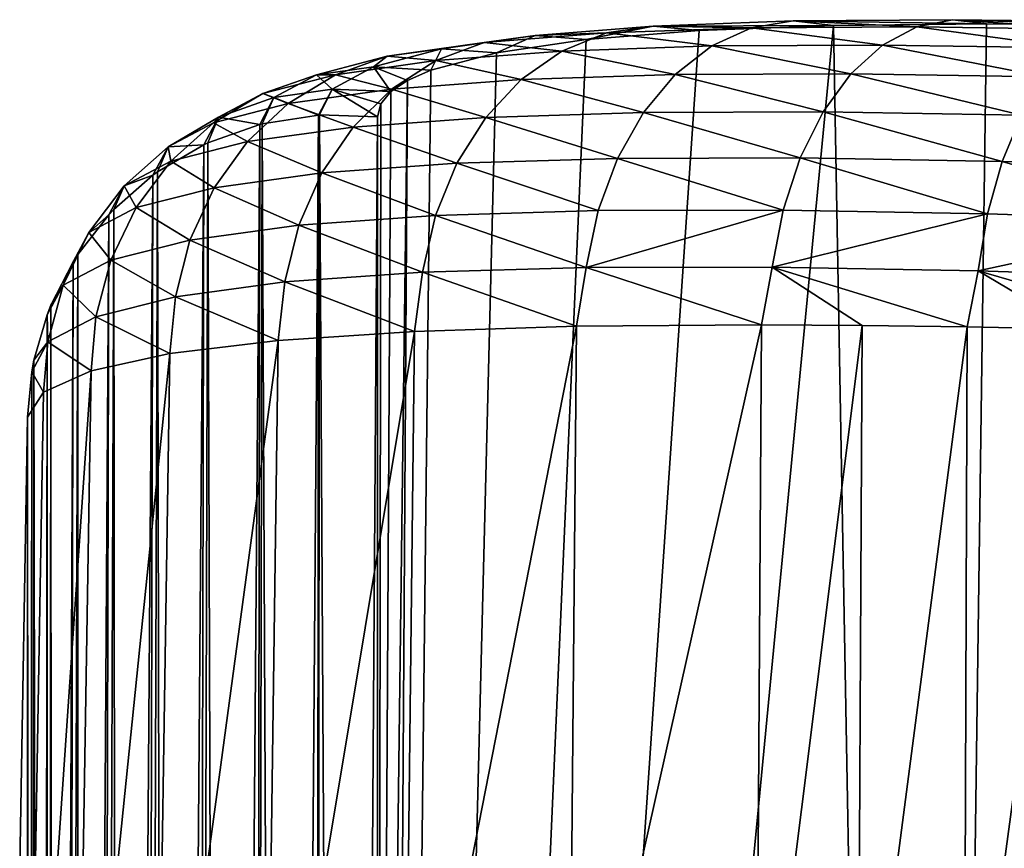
# Model space of a CAD drawing. Header units: millimetres. Extents: x -24 to 24, y 0 to 188.
# Tile 435 of 460: x -11.54 to -8.41, y 185.01 to 187.65. Entities that reach past the tile are written whole.
import ezdxf

# ---------------------------------------------------------------- set-up
doc = ezdxf.new("R2010")
doc.units = ezdxf.units.MM
doc.header["$LTSCALE"] = 58.620611
for name, color, linetype in [('100', 7, 'CONTINUOUS'), ('81', 7, 'CONTINUOUS'), ('89', 7, 'CONTINUOUS'), ('90', 7, 'CONTINUOUS'), ('99', 7, 'CONTINUOUS')]:
    doc.layers.add(name, color=color, linetype=linetype)

msp = doc.modelspace()

# ---------------------------------------------------------------- linework, layer by layer
at = {"layer": '100', "color": 7, "linetype": 'CONTINUOUS'}
for points in [[(-10.7721, 187.3186, 111.74), (-10.5934, 187.3465, 111.7363), (-10.7052, 172.4917, -0.9939), (-10.7721, 187.3186, 111.74)], [(-10.7052, 172.4917, -0.9939), (-10.5934, 187.3465, 111.7363), (-10.6058, 172.5044, -0.9956), (-10.7052, 172.4917, -0.9939)], [(-10.5934, 187.3465, 111.7363), (-10.5899, 187.3467, 111.7363), (-10.6058, 172.5044, -0.9956), (-10.5934, 187.3465, 111.7363)], [(-10.6058, 172.5044, -0.9956), (-10.5899, 187.3467, 111.7363), (-10.5056, 172.507, -0.9959), (-10.6058, 172.5044, -0.9956)], [(-10.5899, 187.3467, 111.7363), (-10.4056, 187.3407, 111.7371), (-10.5056, 172.507, -0.9959), (-10.5899, 187.3467, 111.7363)], [(-10.9459, 187.2575, 111.748), (-10.7804, 187.3165, 111.7403), (-10.8977, 172.437, -0.9867), (-10.9459, 187.2575, 111.748)], [(-10.8977, 172.437, -0.9867), (-10.7804, 187.3165, 111.7403), (-10.8028, 172.4692, -0.991), (-10.8977, 172.437, -0.9867)], [(-10.7804, 187.3165, 111.7403), (-10.7721, 187.3186, 111.74), (-10.8028, 172.4692, -0.991), (-10.7804, 187.3165, 111.7403)], [(-10.8028, 172.4692, -0.991), (-10.7721, 187.3186, 111.74), (-10.7052, 172.4917, -0.9939), (-10.8028, 172.4692, -0.991)], [(-10.4056, 187.3407, 111.7371), (-10.4056, 179.9201, 55.3714), (-10.5056, 172.507, -0.9959), (-10.4056, 187.3407, 111.7371)], [(-11.1053, 187.1655, 111.7601), (-10.9583, 187.2518, 111.7488), (-11.0751, 172.3449, -0.9745), (-11.1053, 187.1655, 111.7601)], [(-11.0751, 172.3449, -0.9745), (-10.9583, 187.2518, 111.7488), (-10.9887, 172.3954, -0.9812), (-11.0751, 172.3449, -0.9745)], [(-10.9583, 187.2518, 111.7488), (-10.9459, 187.2575, 111.748), (-10.9887, 172.3954, -0.9812), (-10.9583, 187.2518, 111.7488)], [(-10.9887, 172.3954, -0.9812), (-10.9459, 187.2575, 111.748), (-10.8977, 172.437, -0.9867), (-10.9887, 172.3954, -0.9812)], [(-11.1204, 187.1546, 111.7616), (-11.1053, 187.1655, 111.7601), (-11.1558, 172.2861, -0.9667), (-11.1204, 187.1546, 111.7616)], [(-11.1558, 172.2861, -0.9667), (-11.1053, 187.1655, 111.7601), (-11.0751, 172.3449, -0.9745), (-11.1558, 172.2861, -0.9667)], [(-11.2447, 187.0458, 111.7759), (-11.1204, 187.1546, 111.7616), (-11.2302, 172.2194, -0.9579), (-11.2447, 187.0458, 111.7759)], [(-11.2302, 172.2194, -0.9579), (-11.1204, 187.1546, 111.7616), (-11.1558, 172.2861, -0.9667), (-11.2302, 172.2194, -0.9579)], [(-11.2609, 187.0287, 111.7781), (-11.2447, 187.0458, 111.7759), (-11.2974, 172.1456, -0.9481), (-11.2609, 187.0287, 111.7781)], [(-11.2974, 172.1456, -0.9481), (-11.2447, 187.0458, 111.7759), (-11.2302, 172.2194, -0.9579), (-11.2974, 172.1456, -0.9481)], [(-11.3593, 186.9026, 111.7947), (-11.2609, 187.0287, 111.7781), (-11.3566, 172.0655, -0.9375), (-11.3593, 186.9026, 111.7947)], [(-11.3566, 172.0655, -0.9375), (-11.2609, 187.0287, 111.7781), (-11.2974, 172.1456, -0.9481), (-11.3566, 172.0655, -0.9375)], [(-11.4451, 186.7407, 111.8161), (-11.3746, 186.8785, 111.7979), (-11.4378, 172.1262, 0.6761), (-11.4451, 186.7407, 111.8161)], [(-11.4378, 172.1262, 0.6761), (-11.3746, 186.8785, 111.7979), (-11.4073, 171.9797, -0.9262), (-11.4378, 172.1262, 0.6761)], [(-11.3746, 186.8785, 111.7979), (-11.3593, 186.9026, 111.7947), (-11.4073, 171.9797, -0.9262), (-11.3746, 186.8785, 111.7979)], [(-11.4073, 171.9797, -0.9262), (-11.3593, 186.9026, 111.7947), (-11.3566, 172.0655, -0.9375), (-11.4073, 171.9797, -0.9262)], [(-11.4574, 186.7096, 111.8202), (-11.4451, 186.7407, 111.8161), (-11.4569, 172.205, 1.636), (-11.4574, 186.7096, 111.8202)], [(-11.4569, 172.205, 1.636), (-11.4451, 186.7407, 111.8161), (-11.4378, 172.1262, 0.6761), (-11.4569, 172.205, 1.636)], [(-11.4991, 186.5659, 111.8391), (-11.4574, 186.7096, 111.8202), (-11.4731, 172.2707, 2.4938), (-11.4991, 186.5659, 111.8391)], [(-11.4731, 172.2707, 2.4938), (-11.4574, 186.7096, 111.8202), (-11.4569, 172.205, 1.636), (-11.4731, 172.2707, 2.4938)], [(-11.5063, 186.5281, 111.844), (-11.4991, 186.5659, 111.8391), (-11.5041, 172.4134, 4.5348), (-11.5063, 186.5281, 111.844)], [(-11.5041, 172.4134, 4.5348), (-11.4991, 186.5659, 111.8391), (-11.5004, 172.3936, 4.2363), (-11.5041, 172.4134, 4.5348)], [(-11.5004, 172.3936, 4.2363), (-11.4991, 186.5659, 111.8391), (-11.4731, 172.2707, 2.4938), (-11.5004, 172.3936, 4.2363)], [(-11.5195, 172.556, 6.8274), (-11.5195, 186.3842, 111.863), (-11.5063, 186.5281, 111.844), (-11.5195, 172.556, 6.8274)], [(-11.5195, 172.556, 6.8274), (-11.5063, 186.5281, 111.844), (-11.5146, 172.4846, 5.6496), (-11.5195, 172.556, 6.8274)], [(-11.5146, 172.4846, 5.6496), (-11.5063, 186.5281, 111.844), (-11.5041, 172.4134, 4.5348), (-11.5146, 172.4846, 5.6496)]]:
    msp.add_3dface(points, dxfattribs=at)
at = {"layer": '81', "color": 7, "linetype": 'CONTINUOUS'}
for points in [[(-9.3812, 187.6157, 114.7675), (-8.9538, 187.6322, 115.2572), (-10.4056, 172.4993, -0.9947), (-9.3812, 187.6157, 114.7675)], [(-10.4056, 172.4993, -0.9947), (-8.9538, 187.6322, 115.2572), (-8.6759, 172.3009, -0.9686), (-10.4056, 172.4993, -0.9947)], [(-8.9538, 187.6322, 115.2572), (-8.4661, 187.6369, 115.6872), (-8.6759, 172.3009, -0.9686), (-8.9538, 187.6322, 115.2572)], [(-8.4661, 187.6369, 115.6872), (-7.9261, 187.6307, 116.0503), (-8.6759, 172.3009, -0.9686), (-8.4661, 187.6369, 115.6872)], [(-8.6759, 172.3009, -0.9686), (-7.9261, 187.6307, 116.0503), (-7.5617, 172.1923, -0.9543), (-8.6759, 172.3009, -0.9686)], [(-9.7407, 187.5866, 114.2271), (-9.3812, 187.6157, 114.7675), (-10.4056, 172.4993, -0.9947), (-9.7407, 187.5866, 114.2271)], [(-10.0269, 187.5446, 113.6451), (-9.7407, 187.5866, 114.2271), (-10.4056, 172.4993, -0.9947), (-10.0269, 187.5446, 113.6451)], [(-10.2355, 187.4894, 113.0297), (-10.0269, 187.5446, 113.6451), (-10.4056, 172.4993, -0.9947), (-10.2355, 187.4894, 113.0297)], [(-10.3095, 187.4569, 112.712), (-10.2355, 187.4894, 113.0297), (-10.4056, 172.4993, -0.9947), (-10.3095, 187.4569, 112.712)], [(-10.4056, 172.4993, -0.9947), (-10.4056, 179.9201, 55.3714), (-10.3095, 187.4569, 112.712), (-10.4056, 172.4993, -0.9947)], [(-10.3627, 187.4212, 112.3894), (-10.3095, 187.4569, 112.712), (-10.4056, 179.9201, 55.3714), (-10.3627, 187.4212, 112.3894)], [(-10.3948, 187.3824, 112.0638), (-10.3627, 187.4212, 112.3894), (-10.4056, 179.9201, 55.3714), (-10.3948, 187.3824, 112.0638)], [(-10.4056, 187.3407, 111.7371), (-10.3948, 187.3824, 112.0638), (-10.4056, 179.9201, 55.3714), (-10.4056, 187.3407, 111.7371)]]:
    msp.add_3dface(points, dxfattribs=at)
at = {"layer": '89', "color": 7, "linetype": 'CONTINUOUS'}
msp.add_3dface([(-11.5195, 186.3842, 111.863), (-11.5195, 172.556, 6.8274), (-11.5445, 184.9546, 111.8629), (-11.5195, 186.3842, 111.863)], dxfattribs=at)
at = {"layer": '90', "color": 7, "linetype": 'CONTINUOUS'}
for points in [[(-10.2879, 186.6572, 115.4861), (-10.7217, 186.6283, 114.8372), (-10.7596, 183.8183, 114.8697), (-10.2879, 186.6572, 115.4861)], [(-10.3188, 183.8797, 115.5254), (-10.2879, 186.6572, 115.4861), (-10.7596, 183.8183, 114.8697), (-10.3188, 183.8797, 115.5254)], [(-9.7721, 186.6735, 116.0741), (-10.2879, 186.6572, 115.4861), (-10.3188, 183.8797, 115.5254), (-9.7721, 186.6735, 116.0741)], [(-9.796, 183.9343, 116.1178), (-9.7721, 186.6735, 116.0741), (-10.3188, 183.8797, 115.5254), (-9.796, 183.9343, 116.1178)], [(-9.1824, 186.6778, 116.5914), (-9.7721, 186.6735, 116.0741), (-9.796, 183.9343, 116.1178), (-9.1824, 186.6778, 116.5914)], [(-9.1992, 183.9813, 116.6377), (-9.1824, 186.6778, 116.5914), (-9.796, 183.9343, 116.1178), (-9.1992, 183.9813, 116.6377)], [(-8.8626, 186.6758, 116.8207), (-9.1824, 186.6778, 116.5914), (-9.1992, 183.9813, 116.6377), (-8.8626, 186.6758, 116.8207)], [(-8.8756, 184.0017, 116.8681), (-8.8626, 186.6758, 116.8207), (-9.1992, 183.9813, 116.6377), (-8.8756, 184.0017, 116.8681)], [(-8.5279, 186.6711, 117.0291), (-8.8626, 186.6758, 116.8207), (-8.8756, 184.0017, 116.8681), (-8.5279, 186.6711, 117.0291)], [(-8.5375, 184.02, 117.0769), (-8.5279, 186.6711, 117.0291), (-8.8756, 184.0017, 116.8681), (-8.5375, 184.02, 117.0769)], [(-8.1798, 186.664, 117.2154), (-8.5279, 186.6711, 117.0291), (-8.5375, 184.02, 117.0769), (-8.1798, 186.664, 117.2154)], [(-8.1864, 184.0361, 117.2632), (-8.1798, 186.664, 117.2154), (-8.5375, 184.02, 117.0769), (-8.1864, 184.0361, 117.2632)], [(-10.7217, 186.6283, 114.8372), (-11.0667, 186.5865, 114.1384), (-11.1096, 183.7511, 114.1641), (-10.7217, 186.6283, 114.8372)], [(-10.7596, 183.8183, 114.8697), (-10.7217, 186.6283, 114.8372), (-11.1096, 183.7511, 114.1641), (-10.7596, 183.8183, 114.8697)], [(-11.0667, 186.5865, 114.1384), (-11.317, 186.5316, 113.4019), (-11.3638, 183.6791, 113.4195), (-11.0667, 186.5865, 114.1384)], [(-11.1096, 183.7511, 114.1641), (-11.0667, 186.5865, 114.1384), (-11.3638, 183.6791, 113.4195), (-11.1096, 183.7511, 114.1641)], [(-11.317, 186.5316, 113.4019), (-11.4688, 186.4639, 112.639), (-11.518, 183.6033, 112.6473), (-11.317, 186.5316, 113.4019)], [(-11.3638, 183.6791, 113.4195), (-11.317, 186.5316, 113.4019), (-11.518, 183.6033, 112.6473), (-11.3638, 183.6791, 113.4195)], [(-11.4688, 186.4639, 112.639), (-11.5195, 186.3842, 111.863), (-11.518, 183.6033, 112.6473), (-11.4688, 186.4639, 112.639)], [(-11.5195, 186.3842, 111.863), (-11.5445, 184.9546, 111.8629), (-11.518, 183.6033, 112.6473), (-11.5195, 186.3842, 111.863)]]:
    msp.add_3dface(points, dxfattribs=at)
at = {"layer": '99', "color": 7, "linetype": 'CONTINUOUS'}
for points in [[(-9.7407, 187.5866, 114.2271), (-9.9032, 187.6001, 114.3205), (-9.5279, 187.6298, 114.8841), (-9.7407, 187.5866, 114.2271)], [(-9.9032, 187.6001, 114.3205), (-9.6763, 187.6078, 114.9998), (-9.5279, 187.6298, 114.8841), (-9.9032, 187.6001, 114.3205)], [(-9.3812, 187.6157, 114.7675), (-9.7407, 187.5866, 114.2271), (-9.5279, 187.6298, 114.8841), (-9.3812, 187.6157, 114.7675)], [(-9.6763, 187.6078, 114.9998), (-9.2145, 187.6241, 115.5275), (-9.5279, 187.6298, 114.8841), (-9.6763, 187.6078, 114.9998)], [(-8.9538, 187.6322, 115.2572), (-9.5279, 187.6298, 114.8841), (-9.0823, 187.6462, 115.3937), (-8.9538, 187.6322, 115.2572)], [(-9.5279, 187.6298, 114.8841), (-9.2145, 187.6241, 115.5275), (-9.0823, 187.6462, 115.3937), (-9.5279, 187.6298, 114.8841)], [(-8.9538, 187.6322, 115.2572), (-9.3812, 187.6157, 114.7675), (-9.5279, 187.6298, 114.8841), (-8.9538, 187.6322, 115.2572)], [(-9.2145, 187.6241, 115.5275), (-8.6882, 187.6275, 115.9902), (-9.0823, 187.6462, 115.3937), (-9.2145, 187.6241, 115.5275)], [(-9.2145, 187.6241, 115.5275), (-8.7975, 187.5694, 116.1336), (-8.6882, 187.6275, 115.9902), (-9.2145, 187.6241, 115.5275)], [(-8.4661, 187.6369, 115.6872), (-9.0823, 187.6462, 115.3937), (-8.5743, 187.6502, 115.8405), (-8.4661, 187.6369, 115.6872)], [(-9.0823, 187.6462, 115.3937), (-8.6882, 187.6275, 115.9902), (-8.5743, 187.6502, 115.8405), (-9.0823, 187.6462, 115.3937)], [(-8.4661, 187.6369, 115.6872), (-8.9538, 187.6322, 115.2572), (-9.0823, 187.6462, 115.3937), (-8.4661, 187.6369, 115.6872)], [(-8.7975, 187.5694, 116.1336), (-8.1969, 187.5603, 116.5353), (-8.6882, 187.6275, 115.9902), (-8.7975, 187.5694, 116.1336)], [(-8.6882, 187.6275, 115.9902), (-8.1065, 187.6193, 116.3797), (-8.5743, 187.6502, 115.8405), (-8.6882, 187.6275, 115.9902)], [(-8.6882, 187.6275, 115.9902), (-8.1969, 187.5603, 116.5353), (-8.1065, 187.6193, 116.3797), (-8.6882, 187.6275, 115.9902)], [(-7.9261, 187.6307, 116.0503), (-8.4661, 187.6369, 115.6872), (-8.5743, 187.6502, 115.8405), (-7.9261, 187.6307, 116.0503)], [(-7.9261, 187.6307, 116.0503), (-8.5743, 187.6502, 115.8405), (-8.0127, 187.6429, 116.2168), (-7.9261, 187.6307, 116.0503)], [(-8.5743, 187.6502, 115.8405), (-8.1065, 187.6193, 116.3797), (-8.0127, 187.6429, 116.2168), (-8.5743, 187.6502, 115.8405)], [(-10.0269, 187.5446, 113.6451), (-10.2017, 187.5569, 113.7131), (-9.9032, 187.6001, 114.3205), (-10.0269, 187.5446, 113.6451)], [(-10.2017, 187.5569, 113.7131), (-10.0652, 187.5778, 114.4161), (-9.9032, 187.6001, 114.3205), (-10.2017, 187.5569, 113.7131)], [(-10.0652, 187.5778, 114.4161), (-9.8179, 187.5504, 115.1118), (-9.6763, 187.6078, 114.9998), (-10.0652, 187.5778, 114.4161)], [(-10.0652, 187.5778, 114.4161), (-9.6763, 187.6078, 114.9998), (-9.9032, 187.6001, 114.3205), (-10.0652, 187.5778, 114.4161)], [(-9.7407, 187.5866, 114.2271), (-10.0269, 187.5446, 113.6451), (-9.9032, 187.6001, 114.3205), (-9.7407, 187.5866, 114.2271)], [(-9.8179, 187.5504, 115.1118), (-9.341, 187.5665, 115.6563), (-9.6763, 187.6078, 114.9998), (-9.8179, 187.5504, 115.1118)], [(-9.6763, 187.6078, 114.9998), (-9.341, 187.5665, 115.6563), (-9.2145, 187.6241, 115.5275), (-9.6763, 187.6078, 114.9998)], [(-9.341, 187.5665, 115.6563), (-8.7975, 187.5694, 116.1336), (-9.2145, 187.6241, 115.5275), (-9.341, 187.5665, 115.6563)], [(-10.3745, 187.5335, 113.7871), (-10.2195, 187.52, 114.5095), (-10.0652, 187.5778, 114.4161), (-10.3745, 187.5335, 113.7871)], [(-10.3745, 187.5335, 113.7871), (-10.0652, 187.5778, 114.4161), (-10.2017, 187.5569, 113.7131), (-10.3745, 187.5335, 113.7871)], [(-10.2195, 187.52, 114.5095), (-9.8179, 187.5504, 115.1118), (-10.0652, 187.5778, 114.4161), (-10.2195, 187.52, 114.5095)], [(-9.8179, 187.5504, 115.1118), (-9.4571, 187.4757, 115.7753), (-9.341, 187.5665, 115.6563), (-9.8179, 187.5504, 115.1118)], [(-9.4571, 187.4757, 115.7753), (-8.8981, 187.4781, 116.2655), (-9.341, 187.5665, 115.6563), (-9.4571, 187.4757, 115.7753)], [(-9.341, 187.5665, 115.6563), (-8.8981, 187.4781, 116.2655), (-8.7975, 187.5694, 116.1336), (-9.341, 187.5665, 115.6563)], [(-8.8981, 187.4781, 116.2655), (-8.2806, 187.4681, 116.6781), (-8.7975, 187.5694, 116.1336), (-8.8981, 187.4781, 116.2655)], [(-8.7975, 187.5694, 116.1336), (-8.2806, 187.4681, 116.6781), (-8.1969, 187.5603, 116.5353), (-8.7975, 187.5694, 116.1336)], [(-10.599, 187.4749, 113.1235), (-10.539, 187.4749, 113.8604), (-10.3745, 187.5335, 113.7871), (-10.599, 187.4749, 113.1235)], [(-10.599, 187.4749, 113.1235), (-10.3745, 187.5335, 113.7871), (-10.4183, 187.4998, 113.0724), (-10.599, 187.4749, 113.1235)], [(-10.539, 187.4749, 113.8604), (-10.2195, 187.52, 114.5095), (-10.3745, 187.5335, 113.7871), (-10.539, 187.4749, 113.8604)], [(-10.2355, 187.4894, 113.0297), (-10.4183, 187.4998, 113.0724), (-10.2017, 187.5569, 113.7131), (-10.2355, 187.4894, 113.0297)], [(-10.4183, 187.4998, 113.0724), (-10.3745, 187.5335, 113.7871), (-10.2017, 187.5569, 113.7131), (-10.4183, 187.4998, 113.0724)], [(-10.0269, 187.5446, 113.6451), (-10.2355, 187.4894, 113.0297), (-10.2017, 187.5569, 113.7131), (-10.0269, 187.5446, 113.6451)], [(-10.2195, 187.52, 114.5095), (-9.9475, 187.4597, 115.2159), (-9.8179, 187.5504, 115.1118), (-10.2195, 187.52, 114.5095)], [(-9.9475, 187.4597, 115.2159), (-9.4571, 187.4757, 115.7753), (-9.8179, 187.5504, 115.1118), (-9.9475, 187.4597, 115.2159)], [(-10.539, 187.4749, 113.8604), (-10.3606, 187.4291, 114.5973), (-10.2195, 187.52, 114.5095), (-10.539, 187.4749, 113.8604)], [(-10.3606, 187.4291, 114.5973), (-9.9475, 187.4597, 115.2159), (-10.2195, 187.52, 114.5095), (-10.3606, 187.4291, 114.5973)], [(-10.7708, 187.4148, 113.1758), (-10.6892, 187.3832, 113.9305), (-10.539, 187.4749, 113.8604), (-10.7708, 187.4148, 113.1758)], [(-10.7708, 187.4148, 113.1758), (-10.539, 187.4749, 113.8604), (-10.599, 187.4749, 113.1235), (-10.7708, 187.4148, 113.1758)], [(-10.7349, 187.4022, 112.4368), (-10.7708, 187.4148, 113.1758), (-10.599, 187.4749, 113.1235), (-10.7349, 187.4022, 112.4368)], [(-10.7349, 187.4022, 112.4368), (-10.599, 187.4749, 113.1235), (-10.5495, 187.4293, 112.4091), (-10.7349, 187.4022, 112.4368)], [(-10.6892, 187.3832, 113.9305), (-10.3606, 187.4291, 114.5973), (-10.539, 187.4749, 113.8604), (-10.6892, 187.3832, 113.9305)], [(-10.5495, 187.4293, 112.4091), (-10.599, 187.4749, 113.1235), (-10.4183, 187.4998, 113.0724), (-10.5495, 187.4293, 112.4091)], [(-10.3627, 187.4212, 112.3894), (-10.5495, 187.4293, 112.4091), (-10.4183, 187.4998, 113.0724), (-10.3627, 187.4212, 112.3894)], [(-10.2355, 187.4894, 113.0297), (-10.3095, 187.4569, 112.712), (-10.4183, 187.4998, 113.0724), (-10.2355, 187.4894, 113.0297)], [(-10.3095, 187.4569, 112.712), (-10.3627, 187.4212, 112.3894), (-10.4183, 187.4998, 113.0724), (-10.3095, 187.4569, 112.712)], [(-9.9475, 187.4597, 115.2159), (-9.5585, 187.3548, 115.8801), (-9.4571, 187.4757, 115.7753), (-9.9475, 187.4597, 115.2159)], [(-9.5585, 187.3548, 115.8801), (-8.9865, 187.3568, 116.3811), (-9.4571, 187.4757, 115.7753), (-9.5585, 187.3548, 115.8801)], [(-9.4571, 187.4757, 115.7753), (-8.9865, 187.3568, 116.3811), (-8.8981, 187.4781, 116.2655), (-9.4571, 187.4757, 115.7753)], [(-8.9865, 187.3568, 116.3811), (-8.3545, 187.3461, 116.8027), (-8.8981, 187.4781, 116.2655), (-8.9865, 187.3568, 116.3811)], [(-8.8981, 187.4781, 116.2655), (-8.3545, 187.3461, 116.8027), (-8.2806, 187.4681, 116.6781), (-8.8981, 187.4781, 116.2655)], [(-10.3606, 187.4291, 114.5973), (-10.0604, 187.339, 115.3085), (-9.9475, 187.4597, 115.2159), (-10.3606, 187.4291, 114.5973)], [(-10.0604, 187.339, 115.3085), (-9.5585, 187.3548, 115.8801), (-9.9475, 187.4597, 115.2159), (-10.0604, 187.339, 115.3085)], [(-10.9276, 187.3218, 113.2272), (-10.6892, 187.3832, 113.9305), (-10.7708, 187.4148, 113.1758), (-10.9276, 187.3218, 113.2272)], [(-10.9112, 187.3401, 112.4673), (-10.9276, 187.3218, 113.2272), (-10.7708, 187.4148, 113.1758), (-10.9112, 187.3401, 112.4673)], [(-10.9112, 187.3401, 112.4673), (-10.7708, 187.4148, 113.1758), (-10.7349, 187.4022, 112.4368), (-10.9112, 187.3401, 112.4673)], [(-10.5934, 187.3465, 111.7363), (-10.7349, 187.4022, 112.4368), (-10.5495, 187.4293, 112.4091), (-10.5934, 187.3465, 111.7363)], [(-10.6892, 187.3832, 113.9305), (-10.4832, 187.3082, 114.6762), (-10.3606, 187.4291, 114.5973), (-10.6892, 187.3832, 113.9305)], [(-10.5934, 187.3465, 111.7363), (-10.5495, 187.4293, 112.4091), (-10.5899, 187.3467, 111.7363), (-10.5934, 187.3465, 111.7363)], [(-10.5495, 187.4293, 112.4091), (-10.4056, 187.3407, 111.7371), (-10.5899, 187.3467, 111.7363), (-10.5495, 187.4293, 112.4091)], [(-10.3627, 187.4212, 112.3894), (-10.3948, 187.3824, 112.0638), (-10.5495, 187.4293, 112.4091), (-10.3627, 187.4212, 112.3894)], [(-10.3948, 187.3824, 112.0638), (-10.4056, 187.3407, 111.7371), (-10.5495, 187.4293, 112.4091), (-10.3948, 187.3824, 112.0638)], [(-10.4832, 187.3082, 114.6762), (-10.0604, 187.339, 115.3085), (-10.3606, 187.4291, 114.5973), (-10.4832, 187.3082, 114.6762)], [(-10.9276, 187.3218, 113.2272), (-10.8196, 187.2617, 113.9947), (-10.6892, 187.3832, 113.9305), (-10.9276, 187.3218, 113.2272)], [(-10.7804, 187.3165, 111.7403), (-10.9112, 187.3401, 112.4673), (-10.7349, 187.4022, 112.4368), (-10.7804, 187.3165, 111.7403)], [(-10.8196, 187.2617, 113.9947), (-10.4832, 187.3082, 114.6762), (-10.6892, 187.3832, 113.9305), (-10.8196, 187.2617, 113.9947)], [(-10.7804, 187.3165, 111.7403), (-10.7349, 187.4022, 112.4368), (-10.7721, 187.3186, 111.74), (-10.7804, 187.3165, 111.7403)], [(-10.7721, 187.3186, 111.74), (-10.7349, 187.4022, 112.4368), (-10.5934, 187.3465, 111.7363), (-10.7721, 187.3186, 111.74)], [(-10.0604, 187.339, 115.3085), (-9.6415, 187.2084, 115.967), (-9.5585, 187.3548, 115.8801), (-10.0604, 187.339, 115.3085)], [(-9.6415, 187.2084, 115.967), (-9.0593, 187.21, 116.4762), (-9.5585, 187.3548, 115.8801), (-9.6415, 187.2084, 115.967)], [(-9.5585, 187.3548, 115.8801), (-9.0593, 187.21, 116.4762), (-8.9865, 187.3568, 116.3811), (-9.5585, 187.3548, 115.8801)], [(-9.0593, 187.21, 116.4762), (-8.416, 187.1988, 116.9046), (-8.9865, 187.3568, 116.3811), (-9.0593, 187.21, 116.4762)], [(-8.9865, 187.3568, 116.3811), (-8.416, 187.1988, 116.9046), (-8.3545, 187.3461, 116.8027), (-8.9865, 187.3568, 116.3811)], [(-8.416, 187.1988, 116.9046), (-7.7233, 187.1763, 117.2453), (-8.3545, 187.3461, 116.8027), (-8.416, 187.1988, 116.9046)], [(-11.072, 187.2453, 112.4995), (-10.9276, 187.3218, 113.2272), (-10.9112, 187.3401, 112.4673), (-11.072, 187.2453, 112.4995)], [(-10.9583, 187.2518, 111.7488), (-11.072, 187.2453, 112.4995), (-10.9112, 187.3401, 112.4673), (-10.9583, 187.2518, 111.7488)], [(-11.072, 187.2453, 112.4995), (-11.0636, 187.1993, 113.2759), (-10.9276, 187.3218, 113.2272), (-11.072, 187.2453, 112.4995)], [(-11.0636, 187.1993, 113.2759), (-10.8196, 187.2617, 113.9947), (-10.9276, 187.3218, 113.2272), (-11.0636, 187.1993, 113.2759)], [(-10.9583, 187.2518, 111.7488), (-10.9112, 187.3401, 112.4673), (-10.9459, 187.2575, 111.748), (-10.9583, 187.2518, 111.7488)], [(-10.9459, 187.2575, 111.748), (-10.9112, 187.3401, 112.4673), (-10.7804, 187.3165, 111.7403), (-10.9459, 187.2575, 111.748)], [(-10.4832, 187.3082, 114.6762), (-10.1525, 187.1927, 115.386), (-10.0604, 187.339, 115.3085), (-10.4832, 187.3082, 114.6762)], [(-10.1525, 187.1927, 115.386), (-9.6415, 187.2084, 115.967), (-10.0604, 187.339, 115.3085), (-10.1525, 187.1927, 115.386)], [(-10.8196, 187.2617, 113.9947), (-10.583, 187.1618, 114.7433), (-10.4832, 187.3082, 114.6762), (-10.8196, 187.2617, 113.9947)], [(-10.583, 187.1618, 114.7433), (-10.1525, 187.1927, 115.386), (-10.4832, 187.3082, 114.6762), (-10.583, 187.1618, 114.7433)], [(-11.1053, 187.1655, 111.7601), (-11.072, 187.2453, 112.4995), (-10.9583, 187.2518, 111.7488), (-11.1053, 187.1655, 111.7601)], [(-11.0636, 187.1993, 113.2759), (-10.9254, 187.1148, 114.0507), (-10.8196, 187.2617, 113.9947), (-11.0636, 187.1993, 113.2759)], [(-10.9254, 187.1148, 114.0507), (-10.583, 187.1618, 114.7433), (-10.8196, 187.2617, 113.9947), (-10.9254, 187.1148, 114.0507)], [(-11.2114, 187.1212, 112.5322), (-11.0636, 187.1993, 113.2759), (-11.072, 187.2453, 112.4995), (-11.2114, 187.1212, 112.5322)], [(-11.1204, 187.1546, 111.7616), (-11.2114, 187.1212, 112.5322), (-11.072, 187.2453, 112.4995), (-11.1204, 187.1546, 111.7616)], [(-11.1204, 187.1546, 111.7616), (-11.072, 187.2453, 112.4995), (-11.1053, 187.1655, 111.7601), (-11.1204, 187.1546, 111.7616)], [(-11.2114, 187.1212, 112.5322), (-11.1738, 187.0517, 113.3201), (-11.0636, 187.1993, 113.2759), (-11.2114, 187.1212, 112.5322)], [(-11.1738, 187.0517, 113.3201), (-10.9254, 187.1148, 114.0507), (-11.0636, 187.1993, 113.2759), (-11.1738, 187.0517, 113.3201)], [(-10.583, 187.1618, 114.7433), (-10.2204, 187.0262, 115.4457), (-10.1525, 187.1927, 115.386), (-10.583, 187.1618, 114.7433)], [(-10.2204, 187.0262, 115.4457), (-9.7032, 187.0418, 116.0327), (-10.1525, 187.1927, 115.386), (-10.2204, 187.0262, 115.4457)], [(-10.1525, 187.1927, 115.386), (-9.7032, 187.0418, 116.0327), (-9.6415, 187.2084, 115.967), (-10.1525, 187.1927, 115.386)], [(-9.7032, 187.0418, 116.0327), (-9.1138, 187.0431, 116.5472), (-9.6415, 187.2084, 115.967), (-9.7032, 187.0418, 116.0327)], [(-9.6415, 187.2084, 115.967), (-9.1138, 187.0431, 116.5472), (-9.0593, 187.21, 116.4762), (-9.6415, 187.2084, 115.967)], [(-9.1138, 187.0431, 116.5472), (-8.4628, 187.0314, 116.9801), (-9.0593, 187.21, 116.4762), (-9.1138, 187.0431, 116.5472)], [(-9.0593, 187.21, 116.4762), (-8.4628, 187.0314, 116.9801), (-8.416, 187.1988, 116.9046), (-9.0593, 187.21, 116.4762)], [(-8.4628, 187.0314, 116.9801), (-7.7617, 187.0085, 117.3244), (-8.416, 187.1988, 116.9046), (-8.4628, 187.0314, 116.9801)], [(-8.416, 187.1988, 116.9046), (-7.7617, 187.0085, 117.3244), (-7.7233, 187.1763, 117.2453), (-8.416, 187.1988, 116.9046)], [(-10.9254, 187.1148, 114.0507), (-10.6561, 186.9952, 114.7963), (-10.583, 187.1618, 114.7433), (-10.9254, 187.1148, 114.0507)], [(-10.6561, 186.9952, 114.7963), (-10.2204, 187.0262, 115.4457), (-10.583, 187.1618, 114.7433), (-10.6561, 186.9952, 114.7963)], [(-11.2447, 187.0458, 111.7759), (-11.2114, 187.1212, 112.5322), (-11.1204, 187.1546, 111.7616), (-11.2447, 187.0458, 111.7759)], [(-11.3242, 186.9725, 112.5642), (-11.1738, 187.0517, 113.3201), (-11.2114, 187.1212, 112.5322), (-11.3242, 186.9725, 112.5642)], [(-11.2609, 187.0287, 111.7781), (-11.3242, 186.9725, 112.5642), (-11.2114, 187.1212, 112.5322), (-11.2609, 187.0287, 111.7781)], [(-11.2609, 187.0287, 111.7781), (-11.2114, 187.1212, 112.5322), (-11.2447, 187.0458, 111.7759), (-11.2609, 187.0287, 111.7781)], [(-11.1738, 187.0517, 113.3201), (-11.0027, 186.948, 114.0963), (-10.9254, 187.1148, 114.0507), (-11.1738, 187.0517, 113.3201)], [(-11.0027, 186.948, 114.0963), (-10.6561, 186.9952, 114.7963), (-10.9254, 187.1148, 114.0507), (-11.0027, 186.948, 114.0963)], [(-11.3242, 186.9725, 112.5642), (-11.2542, 186.8844, 113.3581), (-11.1738, 187.0517, 113.3201), (-11.3242, 186.9725, 112.5642)], [(-11.2542, 186.8844, 113.3581), (-11.0027, 186.948, 114.0963), (-11.1738, 187.0517, 113.3201), (-11.2542, 186.8844, 113.3581)], [(-10.2204, 187.0262, 115.4457), (-9.7412, 186.8611, 116.0749), (-9.7032, 187.0418, 116.0327), (-10.2204, 187.0262, 115.4457)], [(-9.7412, 186.8611, 116.0749), (-9.1482, 186.8621, 116.5916), (-9.1138, 187.0431, 116.5472), (-9.7412, 186.8611, 116.0749)], [(-9.7032, 187.0418, 116.0327), (-9.7412, 186.8611, 116.0749), (-9.1138, 187.0431, 116.5472), (-9.7032, 187.0418, 116.0327)], [(-9.1138, 187.0431, 116.5472), (-9.1482, 186.8621, 116.5916), (-8.4628, 187.0314, 116.9801), (-9.1138, 187.0431, 116.5472)], [(-9.1482, 186.8621, 116.5916), (-8.4932, 186.8503, 117.0264), (-8.4628, 187.0314, 116.9801), (-9.1482, 186.8621, 116.5916)], [(-8.4628, 187.0314, 116.9801), (-8.4932, 186.8503, 117.0264), (-7.7617, 187.0085, 117.3244), (-8.4628, 187.0314, 116.9801)], [(-11.3593, 186.9026, 111.7947), (-11.3242, 186.9725, 112.5642), (-11.2609, 187.0287, 111.7781), (-11.3593, 186.9026, 111.7947)], [(-10.6561, 186.9952, 114.7963), (-10.2616, 186.8456, 115.4853), (-10.2204, 187.0262, 115.4457), (-10.6561, 186.9952, 114.7963)], [(-10.2616, 186.8456, 115.4853), (-9.7412, 186.8611, 116.0749), (-10.2204, 187.0262, 115.4457), (-10.2616, 186.8456, 115.4853)], [(-8.4932, 186.8503, 117.0264), (-7.7878, 186.8271, 117.3721), (-7.7617, 187.0085, 117.3244), (-8.4932, 186.8503, 117.0264)], [(-11.4064, 186.8045, 112.5944), (-11.2542, 186.8844, 113.3581), (-11.3242, 186.9725, 112.5642), (-11.4064, 186.8045, 112.5944)], [(-11.3746, 186.8785, 111.7979), (-11.4064, 186.8045, 112.5944), (-11.3242, 186.9725, 112.5642), (-11.3746, 186.8785, 111.7979)], [(-11.3746, 186.8785, 111.7979), (-11.3242, 186.9725, 112.5642), (-11.3593, 186.9026, 111.7947), (-11.3746, 186.8785, 111.7979)], [(-11.0027, 186.948, 114.0963), (-10.7, 186.8147, 114.8331), (-10.6561, 186.9952, 114.7963), (-11.0027, 186.948, 114.0963)], [(-10.7, 186.8147, 114.8331), (-10.2616, 186.8456, 115.4853), (-10.6561, 186.9952, 114.7963), (-10.7, 186.8147, 114.8331)], [(-11.2542, 186.8844, 113.3581), (-11.0487, 186.7674, 114.1301), (-11.0027, 186.948, 114.0963), (-11.2542, 186.8844, 113.3581)], [(-11.0487, 186.7674, 114.1301), (-10.7, 186.8147, 114.8331), (-11.0027, 186.948, 114.0963), (-11.0487, 186.7674, 114.1301)], [(-11.4451, 186.7407, 111.8161), (-11.4064, 186.8045, 112.5944), (-11.3746, 186.8785, 111.7979), (-11.4451, 186.7407, 111.8161)], [(-11.4064, 186.8045, 112.5944), (-11.3017, 186.7036, 113.3886), (-11.2542, 186.8844, 113.3581), (-11.4064, 186.8045, 112.5944)], [(-11.3017, 186.7036, 113.3886), (-11.0487, 186.7674, 114.1301), (-11.2542, 186.8844, 113.3581), (-11.3017, 186.7036, 113.3886)], [(-10.7, 186.8147, 114.8331), (-10.2879, 186.6572, 115.4861), (-10.2616, 186.8456, 115.4853), (-10.7, 186.8147, 114.8331)], [(-10.2879, 186.6572, 115.4861), (-9.7721, 186.6735, 116.0741), (-10.2616, 186.8456, 115.4853), (-10.2879, 186.6572, 115.4861)], [(-10.2616, 186.8456, 115.4853), (-9.7721, 186.6735, 116.0741), (-9.7412, 186.8611, 116.0749), (-10.2616, 186.8456, 115.4853)], [(-9.7721, 186.6735, 116.0741), (-9.1824, 186.6778, 116.5914), (-9.7412, 186.8611, 116.0749), (-9.7721, 186.6735, 116.0741)], [(-9.7412, 186.8611, 116.0749), (-9.1824, 186.6778, 116.5914), (-9.1482, 186.8621, 116.5916), (-9.7412, 186.8611, 116.0749)], [(-9.1824, 186.6778, 116.5914), (-8.8626, 186.6758, 116.8207), (-9.1482, 186.8621, 116.5916), (-9.1824, 186.6778, 116.5914)], [(-8.8626, 186.6758, 116.8207), (-8.5279, 186.6711, 117.0291), (-9.1482, 186.8621, 116.5916), (-8.8626, 186.6758, 116.8207)], [(-9.1482, 186.8621, 116.5916), (-8.5279, 186.6711, 117.0291), (-8.4932, 186.8503, 117.0264), (-9.1482, 186.8621, 116.5916)], [(-8.5279, 186.6711, 117.0291), (-8.1798, 186.664, 117.2154), (-8.4932, 186.8503, 117.0264), (-8.5279, 186.6711, 117.0291)], [(-8.1798, 186.664, 117.2154), (-7.8199, 186.6544, 117.3788), (-8.4932, 186.8503, 117.0264), (-8.1798, 186.664, 117.2154)], [(-8.4932, 186.8503, 117.0264), (-7.8199, 186.6544, 117.3788), (-7.7878, 186.8271, 117.3721), (-8.4932, 186.8503, 117.0264)], [(-11.0487, 186.7674, 114.1301), (-10.7217, 186.6283, 114.8372), (-10.7, 186.8147, 114.8331), (-11.0487, 186.7674, 114.1301)], [(-10.7217, 186.6283, 114.8372), (-10.2879, 186.6572, 115.4861), (-10.7, 186.8147, 114.8331), (-10.7217, 186.6283, 114.8372)], [(-11.4574, 186.7096, 111.8202), (-11.4549, 186.6234, 112.6216), (-11.4064, 186.8045, 112.5944), (-11.4574, 186.7096, 111.8202)], [(-11.4574, 186.7096, 111.8202), (-11.4064, 186.8045, 112.5944), (-11.4451, 186.7407, 111.8161), (-11.4574, 186.7096, 111.8202)], [(-11.4549, 186.6234, 112.6216), (-11.3017, 186.7036, 113.3886), (-11.4064, 186.8045, 112.5944), (-11.4549, 186.6234, 112.6216)], [(-11.3017, 186.7036, 113.3886), (-11.0667, 186.5865, 114.1384), (-11.0487, 186.7674, 114.1301), (-11.3017, 186.7036, 113.3886)], [(-11.0667, 186.5865, 114.1384), (-10.7217, 186.6283, 114.8372), (-11.0487, 186.7674, 114.1301), (-11.0667, 186.5865, 114.1384)], [(-11.4991, 186.5659, 111.8391), (-11.4549, 186.6234, 112.6216), (-11.4574, 186.7096, 111.8202), (-11.4991, 186.5659, 111.8391)], [(-11.4549, 186.6234, 112.6216), (-11.317, 186.5316, 113.4019), (-11.3017, 186.7036, 113.3886), (-11.4549, 186.6234, 112.6216)], [(-11.317, 186.5316, 113.4019), (-11.0667, 186.5865, 114.1384), (-11.3017, 186.7036, 113.3886), (-11.317, 186.5316, 113.4019)], [(-11.5063, 186.5281, 111.844), (-11.4688, 186.4639, 112.639), (-11.4549, 186.6234, 112.6216), (-11.5063, 186.5281, 111.844)], [(-11.5063, 186.5281, 111.844), (-11.4549, 186.6234, 112.6216), (-11.4991, 186.5659, 111.8391), (-11.5063, 186.5281, 111.844)], [(-11.4688, 186.4639, 112.639), (-11.317, 186.5316, 113.4019), (-11.4549, 186.6234, 112.6216), (-11.4688, 186.4639, 112.639)], [(-11.5195, 186.3842, 111.863), (-11.4688, 186.4639, 112.639), (-11.5063, 186.5281, 111.844), (-11.5195, 186.3842, 111.863)]]:
    msp.add_3dface(points, dxfattribs=at)

doc.saveas('drawing.dxf')
